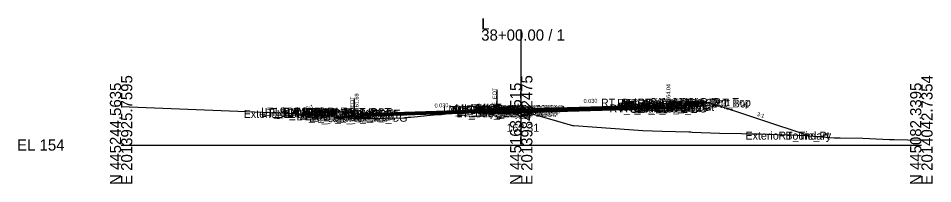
# Model space of a CAD drawing. Extents: x -26 to 4203, y -10 to 9526.
# Drawn here: x 1974.3 to 2202.8, y 7990.3 to 8031.7 of the extents above; entities that cross this region are included whole.
import ezdxf

# ---------------------------------------------------------------- set-up
doc = ezdxf.new("R2010")
doc.units = 0
for name, color, linetype in [('Default', 7, 'Continuous'), ('Exist CMT Pavement', 7, 'Continuous'), ('Exist Cross Section Cell', 7, 'Continuous'), ('Exist XS Center Line Elevation Label', 7, 'Continuous'), ('Exist XS Ground Line', 7, 'Continuous'), ('Prop CMT Conc Surface', 7, 'Continuous'), ('Prop CMT Concrete Structures', 7, 'Continuous'), ('Prop CMT Pvmt Course 1', 7, 'Continuous'), ('Prop CMT Pvmt Course 1 CG', 7, 'Continuous'), ('Prop CMT Pvmt Course 2', 7, 'Continuous'), ('Prop CMT Pvmt Course 3', 7, 'Continuous'), ('Prop CMT Pvmt Surface', 7, 'Continuous'), ('Prop CMT Slope Grass', 7, 'Continuous'), ('Prop CMT Subgrade Earthwork', 7, 'Continuous'), ('Prop XS Hydro Elevations', 7, 'Continuous'), ('Prop XS Label Text', 7, 'Continuous'), ('Prop XS SE Text', 7, 'Continuous'), ('Prop XS Side Slope Text', 7, 'Continuous'), ('Scratch_Level_0', 7, 'Continuous')]:
    doc.layers.add(name, color=color, linetype=linetype)

msp = doc.modelspace()

# ---------------------------------------------------------------- linework, layer by layer
at = {"layer": 'Exist CMT Pavement'}
for p, q in [((2076.41, 8007.39), (2081.8, 8007.85)), ((2081.8, 8007.85), (2083.36, 8007.98)), ((2083.36, 8007.98), (2085.64, 8008.17)), ((2085.64, 8008.17), (2088.25, 8008.4)), ((2088.25, 8008.4), (2091.43, 8008.61)), ((2091.43, 8008.61), (2093.61, 8008.77)), ((2093.61, 8008.77), (2093.91, 8008.78)), ((2062.28, 8006.67), (2065.93, 8006.73)), ((2065.93, 8006.73), (2070.55, 8006.83)), ((2070.55, 8006.83), (2073.32, 8007.09)), ((2073.32, 8007.09), (2076.41, 8007.39))]:
    msp.add_line(p, q, dxfattribs=at)
at = {"layer": 'Exist Cross Section Cell'}
for p, q in [((2100, 8000), (2100, 8028.93)), ((2000, 8000), (2100, 8000)), ((2100, 8000), (2200, 8000))]:
    msp.add_line(p, q, dxfattribs=at)
at = {"layer": 'Exist XS Ground Line'}
msp.add_lwpolyline([(2000, 8009.64), (2043.72, 8007.85), (2044.59, 8007.82), (2049.89, 8007.73), (2058.28, 8006.6), (2065.93, 8006.73), (2070.55, 8006.83), (2070.9, 8006.87), (2071.72, 8006.94), (2073.32, 8007.09), (2074.84, 8007.24), (2075.76, 8007.33), (2076.41, 8007.39), (2079.11, 8007.61), (2079.5, 8007.64), (2079.98, 8007.68), (2081.8, 8007.85), (2082.65, 8007.92), (2083.36, 8007.98), (2085.64, 8008.17), (2087.63, 8008.34), (2088.25, 8008.4), (2088.7, 8008.43), (2091.43, 8008.61), (2091.89, 8008.65), (2093.61, 8008.77), (2093.93, 8008.78), (2096.84, 8008.57), (2100, 8008.31), (2101.6, 8008.18), (2112.79, 8004.9), (2113.14, 8004.87), (2128.07, 8003.82), (2130.43, 8003.66), (2135.23, 8003.46), (2141.89, 8003.26), (2142.4, 8003.26), (2142.76, 8003.23), (2149.56, 8002.97), (2155.09, 8002.87), (2156.73, 8002.8), (2158.99, 8002.76), (2163.89, 8002.66), (2167.42, 8002.55), (2171.05, 8002.42), (2176.09, 8002), (2178.22, 8001.83), (2179.75, 8001.8), (2185.38, 8001.72), (2192.08, 8001.41), (2193.19, 8001.38), (2200, 8001.19)], dxfattribs=at)
at = {"layer": 'Prop CMT Conc Surface'}
for points in [[(2136.75, 8010.04), (2136.75, 8010.55), (2137.25, 8010.55)], [(2141.25, 8010.64), (2146.25, 8010.74)], [(2053.75, 8008.28), (2048.75, 8008.38)], [(2058.28, 8007.69), (2058.27, 8008.19), (2057.78, 8008.19)], [(2060.28, 8007.83), (2058.28, 8007.69)], [(2134.75, 8010.07), (2136.75, 8010.04)]]:
    msp.add_lwpolyline(points, dxfattribs=at)
at = {"layer": 'Prop CMT Concrete Structures'}
for points in [[(2134.75, 8010.07), (2136.75, 8010.04), (2136.75, 8010.55), (2137.25, 8010.55)], [(2137.25, 8010.55), (2137.25, 8009.56), (2134.75, 8009.48)], [(2146.25, 8010.74), (2141.25, 8010.64)], [(2141.25, 8010.64), (2141.25, 8010.3)], [(2141.25, 8010.3), (2146.25, 8010.4)], [(2146.25, 8010.4), (2146.25, 8010.74)], [(2048.75, 8008.05), (2048.75, 8008.38)], [(2048.75, 8008.38), (2053.75, 8008.28)], [(2053.75, 8007.95), (2048.75, 8008.05)], [(2053.75, 8008.28), (2053.75, 8007.95)], [(2060.28, 8007.83), (2058.28, 8007.69), (2058.27, 8008.19), (2057.78, 8008.19)], [(2057.78, 8008.19), (2057.78, 8007.17), (2060.28, 8007.25)], [(2060.28, 8007.25), (2060.28, 8007.83)], [(2091.5, 8008.77), (2091.51, 8008.93), (2092.26, 8009.18), (2094.22, 8009.31), (2096.17, 8009.35), (2096.92, 8009.1), (2096.93, 8008.93)], [(2096.93, 8008.93), (2091.5, 8008.77)], [(2134.75, 8009.48), (2134.75, 8010.07)]]:
    msp.add_lwpolyline(points, dxfattribs=at)
at = {"layer": 'Prop CMT Pvmt Course 1'}
for points in [[(2100, 8009.02), (2060.28, 8007.83)], [(2060.28, 8007.58), (2100, 8008.77)], [(2060.28, 8007.83), (2060.28, 8007.58)], [(2100, 8008.9), (2093.93, 8008.71)], [(2093.93, 8008.59), (2100, 8008.77)], [(2093.93, 8008.71), (2093.93, 8008.59)], [(2100, 8009.02), (2134.75, 8010.07)], [(2134.75, 8009.82), (2100, 8008.77)], [(2100, 8008.77), (2100, 8009.02)], [(2100, 8008.77), (2100, 8009.02)], [(2100, 8008.77), (2100, 8008.9)], [(2134.75, 8010.07), (2134.75, 8009.82)]]:
    msp.add_lwpolyline(points, dxfattribs=at)
msp.add_lwpolyline([(2100, 8008.77), (2100, 8008.9), (2100, 8008.9), (2100, 8008.77)], close=True, dxfattribs=at)
at = {"layer": 'Prop CMT Pvmt Course 1 CG'}
for points in [[(2134.75, 8009.48), (2137.75, 8009.57), (2138.07, 8009.25)], [(2134.75, 8009.15), (2134.75, 8009.48)], [(2138.07, 8009.25), (2134.75, 8009.15)], [(2060.28, 8007.25), (2057.28, 8007.16), (2056.85, 8006.73)], [(2056.85, 8006.73), (2062.28, 8006.89)], [(2060.28, 8006.83), (2060.28, 8007.25)]]:
    msp.add_lwpolyline(points, dxfattribs=at)
at = {"layer": 'Prop CMT Pvmt Course 2'}
for points in [[(2100, 8008.77), (2060.28, 8007.58)], [(2060.28, 8007.25), (2100, 8008.44)], [(2100, 8008.77), (2093.93, 8008.59)], [(2093.93, 8008.59), (2093.93, 8008.26)], [(2093.93, 8008.26), (2100, 8008.44)], [(2100, 8008.77), (2134.75, 8009.82)], [(2134.75, 8009.48), (2100, 8008.44)], [(2100, 8008.44), (2100, 8008.77)], [(2100, 8008.44), (2100, 8008.77)], [(2100, 8008.44), (2100, 8008.77)], [(2134.75, 8009.82), (2134.75, 8009.48)], [(2060.28, 8007.58), (2060.28, 8007.25)]]:
    msp.add_lwpolyline(points, dxfattribs=at)
at = {"layer": 'Prop CMT Pvmt Course 3'}
for points in [[(2100, 8008.44), (2060.28, 8007.25)], [(2100, 8008.44), (2093.93, 8008.26)], [(2093.93, 8008.26), (2093.93, 8007.92)], [(2093.93, 8007.92), (2100, 8008.11)], [(2100, 8008.44), (2134.75, 8009.48)], [(2134.75, 8009.15), (2100, 8008.11)], [(2100, 8008.11), (2100, 8008.44)], [(2100, 8008.11), (2100, 8008.44)], [(2100, 8008.11), (2100, 8008.44)], [(2134.75, 8009.48), (2134.75, 8009.15)], [(2060.28, 8007.25), (2060.28, 8006.91)]]:
    msp.add_lwpolyline(points, dxfattribs=at)
at = {"layer": 'Prop CMT Pvmt Surface'}
for points in [[(2100, 8009.02), (2060.28, 8007.83)], [(2100, 8009.02), (2134.75, 8010.07)]]:
    msp.add_lwpolyline(points, dxfattribs=at)
at = {"layer": 'Prop CMT Slope Grass'}
for points in [[(2137.25, 8010.55), (2146.75, 8010.74)], [(2146.75, 8010.74), (2171.9, 8002.35)], [(2048.27, 8008.38), (2046.5, 8007.79)], [(2057.78, 8008.19), (2048.27, 8008.38)]]:
    msp.add_lwpolyline(points, dxfattribs=at)
at = {"layer": 'Prop CMT Subgrade Earthwork'}
msp.add_line((2062.28, 8006.89), (2062.28, 8006.67), dxfattribs=at)
for points in [[(2134.75, 8009.15), (2138.07, 8009.25), (2139.41, 8010.59)], [(2062.28, 8006.89), (2056.85, 8006.73), (2055.33, 8008.24)], [(2100, 8008.11), (2093.93, 8007.92), (2093.91, 8008.78)], [(2100, 8008.11), (2134.75, 8009.15)]]:
    msp.add_lwpolyline(points, dxfattribs=at)
at = {"layer": 'Prop XS Label Text'}
for p, q in [((2093.93, 8013.78), (2093.93, 8008.78)), ((2058.28, 8011.6), (2058.28, 8006.6))]:
    msp.add_line(p, q, dxfattribs=at)

# ---------------------------------------------------------------- texts
at = {"layer": 'Default'}
msp.add_text('-', height=0.0001, dxfattribs=at).set_placement((2000, 8000))
at = {"layer": 'Exist Cross Section Cell'}
for s, p in [('L', (2090, 8028.93)), ('38+00.00 / 1', (2090, 8026.13)), ('EL 154', (1974, 7998.6))]:
    msp.add_text(s, height=2.8, dxfattribs=at).set_placement(p)
for s, p in [('E 2013925.7595', (2002.8, 7990)), ('E 2013984.2475', (2102.8, 7990)), ('E 2014042.7354', (2202.8, 7990)), ('N 445244.5635', (2000, 7990)), ('N 445163.4515', (2100, 7990)), ('N 445082.3395', (2200, 7990))]:
    msp.add_text(s, height=2.8, rotation=90, dxfattribs=at).set_placement(p)
at = {"layer": 'Exist XS Center Line Elevation Label'}
msp.add_text('162.31', height=2, dxfattribs=at).set_placement((2096.32, 8003.31))
at = {"layer": 'Prop XS Hydro Elevations'}
for s, p in [('164.04', (2137.25, 8011.04)), ('161.69', (2059.36, 8008.69))]:
    msp.add_text(s, height=1, rotation=90, dxfattribs=at).set_placement(p)
at = {"layer": 'Prop XS Label Text'}
for p in [(2093.83, 8009.81), (2058.18, 8007.63)]:
    msp.add_text('E. EOT', height=1, rotation=90, dxfattribs=at).set_placement(p)
at = {"layer": 'Prop XS SE Text'}
for rotation, p in [(1.7173, (2078.36, 8009.37)), (1.7192, (2115.6, 8010.49))]:
    msp.add_text('0.030', height=1, rotation=rotation, dxfattribs=at).set_placement(p)
at = {"layer": 'Prop XS Side Slope Text'}
for rotation, p in [(18.4349, (2046.39, 8008.62)), (341.5651, (2158.78, 8007.35))]:
    msp.add_text('3:1', height=1, rotation=rotation, dxfattribs=at).set_placement(p)
at = {"layer": 'Scratch_Level_0'}
for s, p in [('MI_Top Out', (2083.49, 8008.18)), ('MI_Crown', (2087.29, 8008.31)), ('MI_Face In', (2088.81, 8008.1)), ('MI_Top In', (2089.02, 8008.35)), ('RT_Sub_Trench_Out_DLT', (2119.93, 8009.59)), ('RT_Sub_OEOT_CG', (2122.07, 8008.15)), ('RT_CG_Top_Face', (2123.96, 8009.55)), ('RT_CG1_Shelf_Out', (2124.25, 8008.57)), ('RT_CG_Bot_IE', (2124.62, 8008.48)), ('RT_Sub_OEOT', (2124.78, 8008.15)), ('RT_PV2_OEOT', (2124.88, 8008.82)), ('RT_PV3_OEOT', (2124.88, 8008.48)), ('RT_CG_Top_Gut', (2124.94, 8009.04)), ('RT_PV1_OEOT', (2125.44, 8009.07)), ('RT_CG_Top_BOC', (2125.49, 8009.55)), ('RT_CG_Bot_BOC', (2125.52, 8008.56)), ('RT_Sub_OEOP', (2128.14, 8008.25)), ('RT_SDWK_In_Top', (2129.06, 8009.64)), ('RT_SDWK_In_Bot', (2129.09, 8009.3)), ('RT_SDWK_Out_Top', (2132.44, 8009.73)), ('RT_SDWK_Out_Bot', (2132.47, 8009.4)), ('CSLP_Pnt', (2139.62, 8009.73)), ('Exterior Boundary', (2030.64, 8006.79)), ('LT_SDWK_Out_Top', (2034.99, 8007.38)), ('LT_SDWK_Out_Bot', (2035.02, 8007.05)), ('LT_Sub_Trench_Out_DLT', (2035.9, 8007.24)), ('LT_CSLP_Pnt', (2038.45, 8007.38)), ('LT_Tie_Pt', (2038.94, 8006.79)), ('LT_SDWK_In_Top', (2041.61, 8007.28)), ('LT_SDWK_In_Bot', (2041.64, 8006.95)), ('LT_CG1_Shelf_Out', (2043.83, 8006.16)), ('LT_CG_Top_Face', (2045.53, 8007.19)), ('LT_CG_Top_BOC', (2046.06, 8007.19)), ('LT_CG_Bot_BOC', (2046.09, 8006.17)), ('LT_CG_Top_Gut', (2046.51, 8006.69)), ('LT_Sub_OEOP', (2046.96, 8005.73)), ('LT_Sub_OEOT_CG', (2047.65, 8005.83)), ('LT_CG_Bot_IE', (2050.19, 8006.25)), ('LT_Sub_OEOT', (2050.35, 8005.91)), ('LT_PV2_OEOT', (2050.45, 8006.58)), ('LT_PV3_OEOT', (2050.45, 8006.25)), ('LT_PV1_OEOT', (2051.02, 8006.83)), ('LT_PV_Sub_Tie_In', (2080.48, 8007.78)), ('MI_Face Out', (2081.78, 8007.93)), ('MI_Bot Out', (2082.76, 8007.77)), ('LT_Sub_IEEOP', (2083.79, 8006.92)), ('LT_PV2_IEEOP', (2083.88, 8007.59)), ('LT_PV3_IEEOP', (2083.88, 8007.26)), ('LT_PV1_IEEOP', (2084.45, 8007.71)), ('RT_Sub_OEEOP', (2089.17, 8007.11)), ('LT_Sub_OEEOP', (2089.21, 8007.11)), ('RT_PV2_OEEOP', (2089.26, 8007.77)), ('RT_PV3_OEEOP', (2089.26, 8007.44)), ('LT_PV2_OEEOP', (2089.31, 8007.77)), ('LT_PV3_OEEOP', (2089.31, 8007.44)), ('MI_Bot In', (2089.82, 8007.93)), ('RT_PV1_OEEOP', (2089.83, 8007.9)), ('LT_PV1_OEEOP', (2089.87, 8007.9)), ('RT_PV2_IEEOP', (2089.91, 8007.77)), ('RT_PV1_IEEOP', (2090.47, 8007.9)), ('LT_Sub_PGL', (2091.12, 8007.11)), ('RT_PV2_PGL', (2091.17, 8007.77)), ('LT_PV2_PGL', (2091.21, 8007.77)), ('LT_PV3_PGL', (2091.21, 8007.44)), ('RT_PV1_PGL', (2091.73, 8008.02)), ('LT_PV1_PGL', (2091.78, 8008.02)), ('Exterior Boundary', (2156.04, 8001.35)), ('RT_Tie_Pt', (2164.29, 8001.35))]:
    msp.add_text(s, height=2, dxfattribs=at).set_placement(p)

doc.saveas('drawing.dxf')
